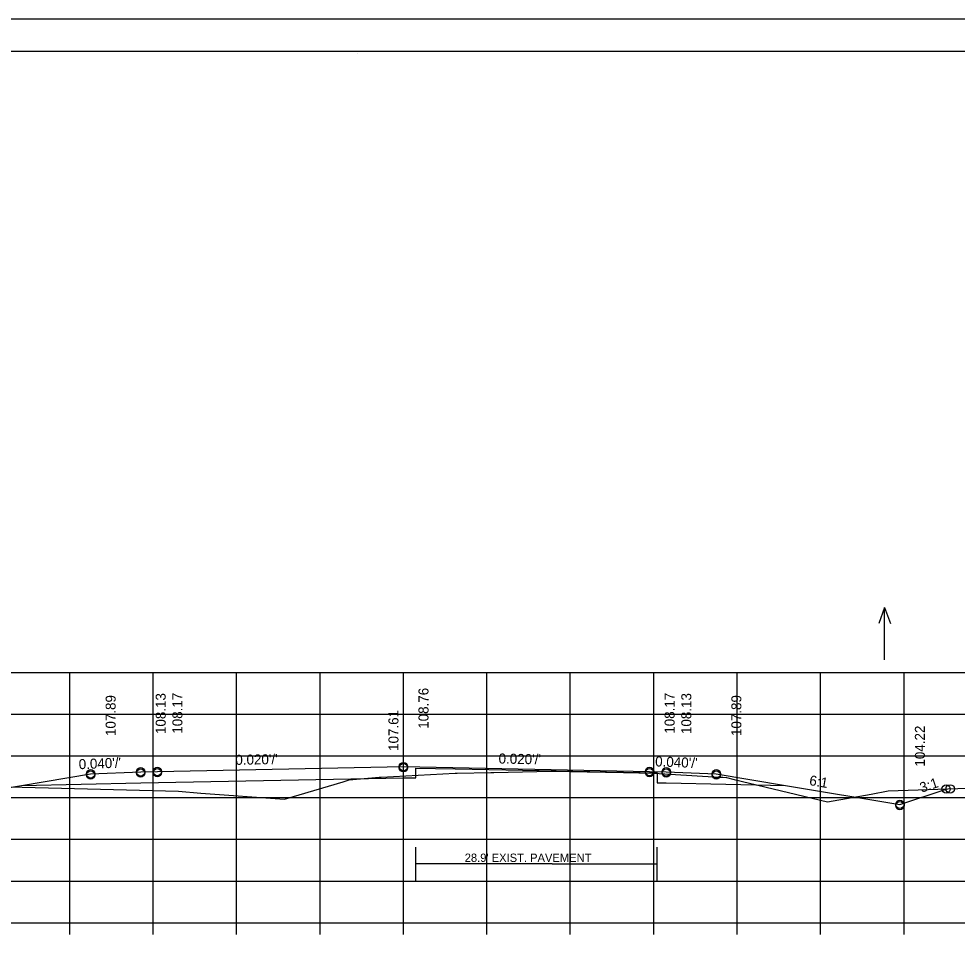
# Model space of a CAD drawing. Extents: x 1175611 to 1176402, y -433344 to -416213.
# Drawn here: x 1175734.9 to 1175847.3, y -432814 to -432703.5 of the extents above; entities that cross this region are included whole.
import ezdxf

# ---------------------------------------------------------------- set-up
doc = ezdxf.new("R2010")
doc.units = 0
for name, color, linetype in [('R_Alt Surface', 7, 'Continuous'), ('R_Axis', 7, 'Continuous'), ('R_Border', 7, 'Continuous'), ('R_Draft', 7, 'Continuous'), ('R_Exist Surface', 7, 'Continuous'), ('R_Fin Surface', 7, 'Continuous'), ('R_Grid', 7, 'Continuous'), ('R_No Plot', 7, 'Continuous'), ('R_Water Annot', 7, 'Continuous'), ('R_Xsect Elev', 7, 'Continuous'), ('R_Xsect Slope', 7, 'Continuous')]:
    doc.layers.add(name, color=color, linetype=linetype)

msp = doc.modelspace()

# ---------------------------------------------------------------- linework, layer by layer
at = {"layer": 'R_Alt Surface'}
msp.add_lwpolyline([(1175735.2, -432795.4), (1175749.47, -432795.11), (1175780.97, -432794.48), (1175782.46, -432794.51), (1175782.46, -432793.34), (1175787.15, -432793.44), (1175811.36, -432793.92), (1175811.36, -432795.09), (1175812.47, -432795.11), (1175826.75, -432795.4)], dxfattribs=at)
at = {"layer": 'R_Axis'}
for p, q in [((1175640.97, -432811.87), (1175920.97, -432811.87)), ((1175740.97, -432813.27), (1175740.97, -432811.87)), ((1175750.97, -432813.27), (1175750.97, -432811.87)), ((1175760.97, -432813.27), (1175760.97, -432811.87)), ((1175770.97, -432813.27), (1175770.97, -432811.87)), ((1175780.97, -432813.27), (1175780.97, -432811.87)), ((1175790.97, -432813.27), (1175790.97, -432811.87)), ((1175800.97, -432813.27), (1175800.97, -432811.87)), ((1175810.97, -432813.27), (1175810.97, -432811.87)), ((1175820.97, -432813.27), (1175820.97, -432811.87)), ((1175830.97, -432813.27), (1175830.97, -432811.87)), ((1175840.97, -432813.27), (1175840.97, -432811.87))]:
    msp.add_line(p, q, dxfattribs=at)
at = {"layer": 'R_Border'}
for p, q in [((1175622.97, -432707.41), (1175939.15, -432707.41)), ((1175775.49, -432707.67), (1175775.49, -432707.67)), ((1175775.49, -432707.67), (1175775.49, -432707.67))]:
    msp.add_line(p, q, dxfattribs=at)
at = {"layer": 'R_Draft'}
for q in [(1175782.46, -432804.8), (1175811.36, -432804.8)]:
    msp.add_line((1175798.81, -432804.8), q, dxfattribs=at)
for points in [[(1175782.46, -432806.8), (1175782.46, -432802.8)], [(1175811.36, -432806.8), (1175811.36, -432802.8)]]:
    msp.add_lwpolyline(points, dxfattribs=at)
at = {"layer": 'R_Exist Surface'}
msp.add_lwpolyline([(1175721.18, -432795.26), (1175754.01, -432796.09), (1175756.69, -432796.33), (1175766.69, -432797.07), (1175773.76, -432794.97), (1175774.46, -432794.75), (1175778.05, -432794.42), (1175778.09, -432794.42), (1175778.11, -432794.41), (1175778.2, -432794.41), (1175778.28, -432794.4), (1175787.15, -432793.95), (1175787.35, -432793.94), (1175787.4, -432793.94), (1175791.43, -432793.87), (1175791.8, -432793.86), (1175796.97, -432793.73), (1175798.66, -432793.69), (1175798.77, -432793.69), (1175798.77, -432793.69), (1175798.81, -432793.69), (1175799.05, -432793.7), (1175802.97, -432793.78), (1175803.11, -432793.79), (1175805.17, -432793.81), (1175805.45, -432793.81), (1175809.17, -432793.9), (1175809.26, -432793.9), (1175810.35, -432793.9), (1175818.79, -432794.4), (1175819.24, -432794.42), (1175819.69, -432794.44), (1175820.62, -432794.69), (1175831.78, -432797.36), (1175837.03, -432796.44), (1175839.05, -432796.07), (1175849.8, -432795.71)], dxfattribs=at)
at = {"layer": 'R_Fin Surface'}
msp.add_lwpolyline([(1175713.46, -432795.01), (1175721.47, -432797.68), (1175735.2, -432795.4), (1175743.47, -432794.02), (1175749.47, -432793.78), (1175751.47, -432793.74), (1175780.97, -432793.15), (1175810.47, -432793.74), (1175812.47, -432793.78), (1175818.47, -432794.02), (1175826.75, -432795.4), (1175840.47, -432797.68), (1175846.01, -432795.84)], dxfattribs=at)
msp.add_lwpolyline([(1175713.46, -432795.01), (1175721.47, -432797.68), (1175735.2, -432795.4), (1175743.47, -432794.02), (1175749.47, -432793.78), (1175751.47, -432793.74), (1175780.97, -432793.15), (1175810.47, -432793.74), (1175812.47, -432793.78), (1175818.47, -432794.02), (1175826.75, -432795.4), (1175840.47, -432797.68), (1175846.01, -432795.84)], dxfattribs=at)
at = {"layer": 'R_Grid'}
for p, q in [((1175640.97, -432781.87), (1175920.97, -432781.87)), ((1175740.97, -432811.87), (1175740.97, -432781.87)), ((1175750.97, -432811.87), (1175750.97, -432781.87)), ((1175760.97, -432811.87), (1175760.97, -432781.87)), ((1175770.97, -432811.87), (1175770.97, -432781.87)), ((1175780.97, -432811.87), (1175780.97, -432781.87)), ((1175790.97, -432811.87), (1175790.97, -432781.87)), ((1175800.97, -432811.87), (1175800.97, -432781.87)), ((1175810.97, -432811.87), (1175810.97, -432781.87)), ((1175820.97, -432811.87), (1175820.97, -432781.87)), ((1175830.97, -432811.87), (1175830.97, -432781.87)), ((1175840.97, -432811.87), (1175840.97, -432781.87)), ((1175640.97, -432786.87), (1175920.97, -432786.87)), ((1175640.97, -432791.87), (1175920.97, -432791.87)), ((1175640.97, -432796.87), (1175920.97, -432796.87)), ((1175640.97, -432801.87), (1175920.97, -432801.87)), ((1175640.97, -432806.87), (1175920.97, -432806.87)), ((1175640.97, -432811.87), (1175920.97, -432811.87))]:
    msp.add_line(p, q, dxfattribs=at)
at = {"layer": 'R_No Plot'}
msp.add_line((1175610.57, -432703.52), (1175943.91, -432703.52), dxfattribs=at)
msp.add_lwpolyline([(1175610.57, -432703.52), (1175943.91, -432703.52), (1175943.91, -432916.86), (1175610.57, -432916.86)], close=True, dxfattribs=at)
for centre in [(1175743.47, -432794.02), (1175749.47, -432793.78), (1175749.47, -432793.92), (1175751.47, -432793.74), (1175751.47, -432793.88), (1175780.97, -432793.15), (1175780.97, -432793.29), (1175810.47, -432793.74), (1175810.47, -432793.88), (1175812.47, -432793.78), (1175812.47, -432793.92), (1175818.47, -432794.02), (1175743.47, -432794.16), (1175818.47, -432794.16), (1175846.01, -432795.84), (1175846.01, -432795.84), (1175846.5, -432795.82), (1175840.47, -432797.68), (1175840.47, -432797.83)]:
    msp.add_circle(centre, 0.5, dxfattribs=at)
at = {"layer": 'R_Water Annot'}
for p, q in [((1175838.64, -432774.08), (1175837.94, -432776.01)), ((1175838.64, -432780.37), (1175838.64, -432774.08)), ((1175838.64, -432774.08), (1175839.34, -432776.01))]:
    msp.add_line(p, q, dxfattribs=at)

# ---------------------------------------------------------------- texts
at = {"layer": 'R_Draft'}
msp.add_text("28.9' EXIST. PAVEMENT", height=1, dxfattribs=at).set_placement((1175788.31, -432804.58))
at = {"layer": 'R_Xsect Elev'}
for s, p in [('108.13', (1175752.47, -432789.25)), ('108.17', (1175754.47, -432789.21)), ('108.76', (1175783.97, -432788.62)), ('108.17', (1175813.47, -432789.21)), ('108.13', (1175815.47, -432789.25)), ('107.89', (1175746.47, -432789.49)), ('107.89', (1175821.47, -432789.49)), ('107.61', (1175780.37, -432791.27)), ('104.22', (1175843.47, -432793.15))]:
    msp.add_text(s, height=1.2, rotation=90, dxfattribs=at).set_placement(p)
at = {"layer": 'R_Xsect Slope'}
for s, rotation, p in [("0.040'/'", 2.2906, (1175742.07, -432793.47)), ("0.020'/'", 1.1458, (1175760.83, -432792.95)), ("0.020'/'", 358.8542, (1175792.36, -432792.78)), ("0.040'/'", 357.7094, (1175811.12, -432793.12)), ('6:1', 350.5377, (1175829.55, -432795.36)), ('3:1', 18.4349, (1175843.08, -432796.29))]:
    msp.add_text(s, height=1.2, rotation=rotation, dxfattribs=at).set_placement(p)

doc.saveas('drawing.dxf')
